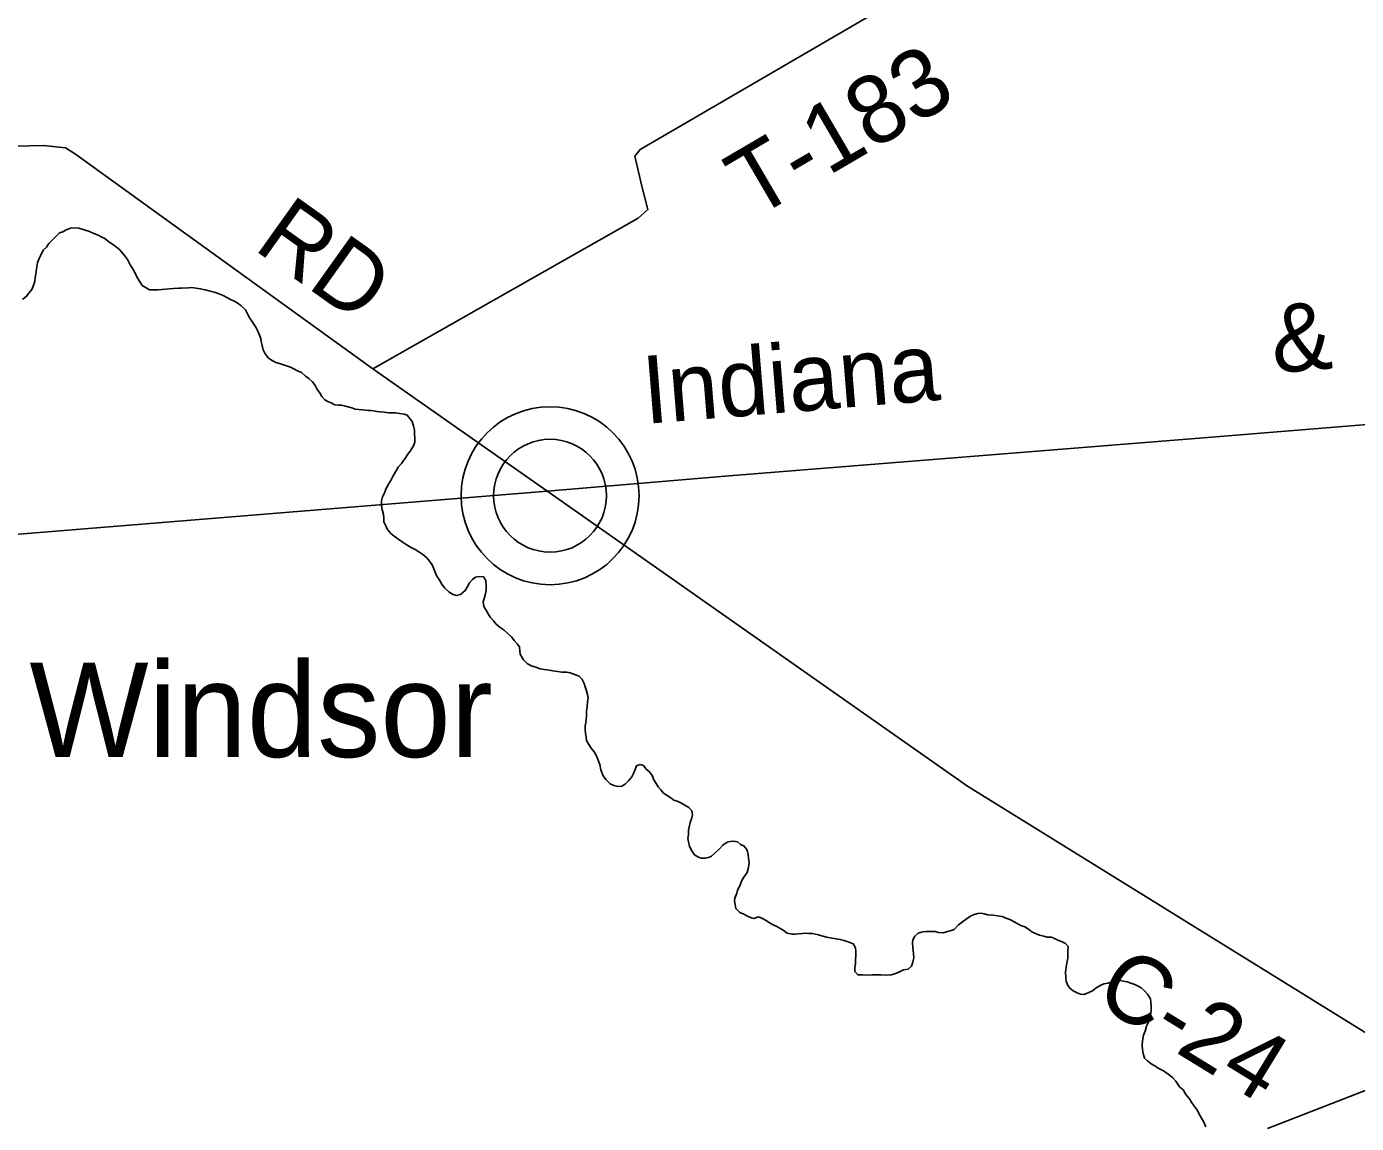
# Model space of a CAD drawing. Extents: x 1310247 to 1664935, y 284496 to 704931.
# Drawn here: x 1527488 to 1533358, y 468911 to 473751 of the extents above; entities that cross this region are included whole.
import ezdxf

# ---------------------------------------------------------------- set-up
doc = ezdxf.new("R2010")
doc.units = 0
for name, color, linetype in [('GM_P_State_Alignment', 7, 'Continuous'), ('GM_X_County_Road_Text', 7, 'Continuous'), ('GM_X_County_Subdivision_Text', 7, 'Continuous'), ('GM_X_Interstate_Route', 7, 'Continuous'), ('GM_X_Interstate_Shield', 7, 'Continuous'), ('GM_X_Major_River_Text', 7, 'Continuous'), ('GM_X_Minor_River_Text', 7, 'Continuous'), ('GM_X_State_Route', 7, 'Continuous'), ('GM_X_Township_Road', 7, 'Continuous'), ('GM_X_Township_Subdivision', 7, 'Continuous'), ('GM_X_Unincorporated', 7, 'Continuous')]:
    doc.layers.add(name, color=color, linetype=linetype)

msp = doc.modelspace()

# ---------------------------------------------------------------- linework, layer by layer
at = {"layer": 'GM_X_County_Road_Text'}
for points in [[(1529754.6, 471722.4), (1529016.4, 472240.5), (1527703.6, 473187.4), (1527659.8, 473216.1), (1527563.6, 473225.7), (1525811.4, 473184.7), (1525209.6, 473232.1), (1524847, 473289.8), (1524496, 473323.4), (1524304.8, 473298.2), (1524119, 473232.9), (1523953.3, 473173.3), (1523002.5, 472995.5), (1522438.9, 472922.1), (1522264.5, 472942.8), (1521880.2, 473029)], [(1533650.7, 469154.4), (1531640.9, 470398.7), (1529755.1, 471722.1), (1529754.6, 471722.4)]]:
    msp.add_lwpolyline(points, dxfattribs=at)
at = {"layer": 'GM_X_County_Subdivision_Text'}
msp.add_lwpolyline([(1529016.4, 472240.5), (1530187.9, 472906.1), (1530230.6, 472943.6), (1530204.1, 473046.3), (1530172.1, 473179.1), (1530196.6, 473208.8), (1531406.9, 473914), (1531437.6, 473947.6), (1531416.6, 474018.1), (1530778.7, 475099), (1530703.8, 475188.5), (1530538.5, 475279.2), (1530237.5, 475426.3), (1530202, 475473), (1530144.1, 475622.3), (1530098.7, 475675.2), (1530037.1, 475712.2), (1530003.2, 475728.8), (1529943.7, 475781.9), (1529183.8, 477153.4)], dxfattribs=at)
at = {"layer": 'GM_X_Interstate_Shield'}
msp.add_lwpolyline([(1532965.7, 468888.8), (1533328.2, 469029.1), (1533650.7, 469154.4)], dxfattribs=at)
at = {"layer": 'GM_X_Major_River_Text'}
msp.add_line((1529798.6, 471680.7), (1529798.6, 471680.7), dxfattribs=at)
at = {"layer": 'GM_X_Minor_River_Text'}
for points in [[(1527469.6, 472547), (1527488, 472560.6), (1527498.4, 472574.4), (1527510.8, 472590.1), (1527519.4, 472612), (1527523.8, 472625.9), (1527526.2, 472643.9), (1527528.6, 472657.9), (1527531.2, 472681.9), (1527535.9, 472707.9), (1527542.3, 472723.8), (1527548.7, 472739.7), (1527561.4, 472763.5), (1527575.8, 472777.2), (1527586.2, 472793), (1527600.7, 472808.7), (1527615.1, 472822.4), (1527633.6, 472840), (1527647.8, 472845.6), (1527662, 472853.3), (1527682.3, 472860.9), (1527702.5, 472862.4), (1527718.5, 472862), (1527742.4, 472853.4), (1527766.3, 472846.8), (1527784.2, 472838.3), (1527804.1, 472829.8), (1527820, 472821.4), (1527833.9, 472815.1), (1527851.6, 472800.6), (1527867.4, 472790.2), (1527885.2, 472777.7), (1527898.9, 472765.3), (1527920.4, 472740.8), (1527934, 472722.4), (1527945.5, 472700), (1527957.1, 472681.7), (1527966.7, 472663.4), (1527976.2, 472643.1), (1527985.8, 472626.8), (1527997.4, 472608.5), (1528015.3, 472598), (1528031.1, 472589.6), (1528047.2, 472589.2), (1528067.3, 472588.7), (1528085.4, 472590.3), (1528101.5, 472591.9), (1528117.6, 472593.5), (1528135.7, 472595.1), (1528157.9, 472596.6), (1528171.9, 472596.2), (1528202.1, 472597.5), (1528216.2, 472599.2), (1528236.2, 472596.7), (1528254.2, 472594.3), (1528276.2, 472589.7), (1528298.1, 472583.2), (1528316.1, 472578.7), (1528334, 472572.3), (1528355.9, 472563.7), (1528371.8, 472555.3), (1528387.6, 472546.9), (1528401.5, 472540.5), (1528417.4, 472532.1), (1528433.2, 472519.7), (1528454.8, 472501.1), (1528464.3, 472480.8), (1528474, 472464.6), (1528491.4, 472438), (1528499.1, 472423.8), (1528508.7, 472407.5), (1528516.3, 472389.3), (1528522, 472375.1), (1528523.6, 472361), (1528527.2, 472342.9), (1528532.7, 472324.7), (1528540.3, 472306.5), (1528555.9, 472288), (1528571.8, 472277.6), (1528587.6, 472269.2), (1528603.6, 472264.8), (1528621.5, 472258.3), (1528635.4, 472254), (1528653.4, 472247.5), (1528667.3, 472241.2), (1528681.1, 472232.8), (1528701, 472224.3), (1528718.7, 472207.8), (1528734.5, 472197.4), (1528750.2, 472183), (1528761.8, 472166.7), (1528769.5, 472152.4), (1528783.1, 472132), (1528790.7, 472117.8), (1528804.4, 472103.5), (1528818.3, 472097.1), (1528832.2, 472090.7), (1528848.1, 472082.3)], [(1528848.1, 472082.3), (1528864.1, 472079.9), (1528878.2, 472079.6), (1528896.1, 472075.1), (1528924.1, 472068.5), (1528938, 472062.1), (1528954.1, 472061.7), (1528972.1, 472059.3), (1528996.1, 472056.7), (1529010.2, 472056.3), (1529034.2, 472051.8), (1529048.2, 472051.4), (1529066.3, 472049), (1529086.3, 472046.5), (1529102.3, 472046.1), (1529116.4, 472045.8), (1529134.4, 472043.3), (1529154.4, 472040.8), (1529168.4, 472036.5), (1529180.1, 472022.1), (1529189.8, 472007.9), (1529195.3, 471989.7), (1529200.9, 471969.5), (1529200.5, 471955.4), (1529201.9, 471931.3), (1529201.6, 471917.3), (1529195.1, 471901.4), (1529180.5, 471877.7), (1529170.1, 471863.9), (1529161.7, 471850), (1529151.3, 471836.2), (1529142.9, 471822.4), (1529128.5, 471806.7), (1529120.1, 471792.8), (1529105.5, 471769.1), (1529097, 471751.3), (1529082.3, 471727.5), (1529071.7, 471705.7), (1529067.4, 471691.8), (1529058.9, 471676), (1529054.5, 471658), (1529053.9, 471635.9), (1529057.5, 471619.8), (1529063, 471597.6), (1529064.6, 471581.5), (1529064.2, 471565.5), (1529073.8, 471547.2), (1529081.4, 471530.9), (1529095.1, 471514.5), (1529110.8, 471502.1), (1529130.6, 471487.6), (1529146.4, 471477.2), (1529164.1, 471464.7), (1529185.9, 471452.2), (1529203.8, 471443.7), (1529219.6, 471433.3), (1529235.4, 471422.9), (1529255.1, 471406.4), (1529266.8, 471392), (1529278.4, 471375.7), (1529286, 471357.5), (1529293.6, 471339.2), (1529299.3, 471325), (1529308.9, 471310.8), (1529320.5, 471290.4), (1529332.1, 471274.1), (1529353.8, 471255.5), (1529371.6, 471245), (1529385.5, 471240.7), (1529403.7, 471244.3), (1529424.2, 471261.8), (1529434.7, 471279.6), (1529443.2, 471295.5), (1529455.6, 471311.2), (1529469.9, 471320.9), (1529486.1, 471324.5), (1529504.1, 471322.1), (1529515.7, 471305.8), (1529517.2, 471283.6), (1529516.7, 471263.6), (1529512.1, 471241.6), (1529507.8, 471227.7), (1529503.3, 471211.8), (1529506.9, 471191.6), (1529518.4, 471173.3), (1529526.1, 471159), (1529533.8, 471144.8), (1529549.5, 471128.4), (1529561.2, 471114), (1529578.9, 471099.6), (1529596.7, 471087.1), (1529614.3, 471070.6), (1529628.1, 471058.3), (1529639.7, 471041.9), (1529653.4, 471027.6), (1529663.1, 471013.3), (1529664.7, 470995.2), (1529666.3, 470981.1), (1529681.8, 470956.6), (1529697.4, 470940.2), (1529715.3, 470929.8)], [(1529715.3, 470929.8), (1529731.2, 470925.3), (1529755.1, 470916.8), (1529773.1, 470914.3), (1529787.1, 470912), (1529811.1, 470907.4), (1529831.1, 470904.9), (1529851.2, 470902.4), (1529873.3, 470901.8), (1529887.3, 470899.5), (1529911.2, 470890.9), (1529927.1, 470884.5), (1529940.8, 470870.1), (1529948.4, 470851.9), (1529954, 470837.7), (1529957.7, 470823.6), (1529963.2, 470803.4), (1529966.9, 470789.2), (1529964.5, 470773.2), (1529961.8, 470747.2), (1529959.4, 470733.2), (1529958.8, 470707.2), (1529958.4, 470693.1), (1529956.1, 470679.1), (1529953.7, 470665.2), (1529953.3, 470649.1), (1529954.9, 470631), (1529958.5, 470616.9), (1529960.1, 470600.8), (1529969.7, 470582.5), (1529979.4, 470566.2), (1529993, 470549.8), (1530004.6, 470529.5), (1530012.1, 470509.2), (1530017.8, 470495.1), (1530023.2, 470470.8), (1530032.6, 470444.5), (1530044.2, 470428.2), (1530063.8, 470409.7), (1530079.7, 470401.3), (1530097.7, 470396.8), (1530115.8, 470398.4), (1530130.1, 470408.1), (1530144.5, 470421.8), (1530159, 470439.5), (1530167.4, 470455.3), (1530173.9, 470473.2), (1530180.3, 470489.1), (1530194.5, 470494.8), (1530210.5, 470490.4), (1530222.2, 470474.1), (1530237.9, 470461.7), (1530249.6, 470445.3), (1530257.1, 470427.1), (1530266.8, 470410.8), (1530276.5, 470396.5), (1530288.2, 470382.2), (1530299.8, 470367.9), (1530315.7, 470357.5), (1530331.5, 470347), (1530345.3, 470336.7), (1530359.2, 470332.3), (1530375.1, 470325.9), (1530393, 470315.5), (1530410.8, 470305), (1530424.5, 470290.6), (1530428, 470272.5), (1530423.7, 470258.5), (1530417.2, 470238.6), (1530412.6, 470218.7), (1530410.3, 470204.7), (1530409.8, 470184.6), (1530407.4, 470168.6), (1530409, 470152.6), (1530414.5, 470132.3), (1530424.1, 470114.1), (1530435.7, 470095.7), (1530451.5, 470087.3), (1530465.4, 470081), (1530483.5, 470080.5), (1530497.7, 470084.2), (1530511.9, 470089.9), (1530526.3, 470103.6), (1530544.8, 470121.2), (1530561.3, 470138.8), (1530579.7, 470152.4), (1530593.8, 470154.1), (1530607.9, 470155.8), (1530625.9, 470153.3), (1530639.7, 470141), (1530655.6, 470134.6), (1530669.2, 470116.2), (1530672.7, 470096), (1530674.4, 470081.9), (1530678, 470063.8), (1530675.6, 470049.8), (1530673.2, 470033.8), (1530668.8, 470017.9), (1530654.2, 469998.1), (1530645.8, 469982.3), (1530635.1, 469956.5)], [(1530635.1, 469956.5), (1530626.6, 469940.6), (1530622.3, 469926.7), (1530613.7, 469904.8), (1530613.3, 469890.8), (1530615, 469876.7), (1530618.6, 469858.6), (1530636.2, 469842.1), (1530654.1, 469833.6), (1530670, 469825.2), (1530683.9, 469818.9), (1530697.8, 469814.5), (1530718.1, 469822), (1530736, 469815.6), (1530749.9, 469807.2), (1530769.7, 469794.7), (1530783.5, 469786.4), (1530799.4, 469780), (1530827.1, 469763.2), (1530844.9, 469750.8), (1530866.9, 469746.2), (1530880.9, 469745.9), (1530895, 469747.5), (1530913.1, 469749.1), (1530927.3, 469750.8), (1530941.3, 469748.5), (1530957.3, 469748.1), (1530983.3, 469743.4), (1531003.2, 469736.9), (1531019.2, 469732.5), (1531043.2, 469727.9), (1531061.2, 469725.5), (1531079.2, 469723), (1531097.2, 469718.6), (1531115.1, 469712.1), (1531137, 469703.6), (1531146.6, 469685.3), (1531148.2, 469671.2), (1531147.8, 469653.2), (1531147.2, 469631.1), (1531146.8, 469615.1), (1531144.4, 469599.1), (1531144, 469581), (1531157.7, 469566.6), (1531177.8, 469566.2), (1531201.9, 469565.6), (1531222, 469567.1), (1531244.1, 469566.6), (1531258.1, 469566.2), (1531284.2, 469565.6), (1531304.3, 469567.1), (1531320.5, 469570.8), (1531338.8, 469578.3), (1531359.1, 469587.9), (1531379.3, 469591.4), (1531393.7, 469605.1), (1531400.2, 469623), (1531404.7, 469643), (1531403.1, 469659), (1531401.4, 469673.1), (1531399.8, 469687.2), (1531398.3, 469707.3), (1531400.6, 469721.3), (1531409, 469737.1), (1531423.5, 469750.8), (1531443.7, 469756.4), (1531457.8, 469758), (1531479.9, 469757.5), (1531497.9, 469757.1), (1531513.9, 469752.7), (1531534, 469752.2), (1531548.1, 469755.9), (1531568.4, 469761.4), (1531582.6, 469767.1), (1531601.1, 469786.7), (1531619.6, 469800.3), (1531635.9, 469811.9), (1531654.3, 469825.5), (1531670.6, 469833.2), (1531686.8, 469836.8), (1531700.9, 469838.5), (1531714.9, 469836.1), (1531730.8, 469831.7), (1531754.9, 469829.1), (1531772.9, 469826.7), (1531794.9, 469824.1), (1531814.8, 469815.6), (1531828.8, 469811.3), (1531846.6, 469800.8), (1531860.4, 469792.5), (1531876.3, 469784.1), (1531894.2, 469777.6), (1531910, 469767.2), (1531925.8, 469756.8), (1531941.7, 469748.4), (1531959.6, 469741.9), (1531977.6, 469737.5), (1531993.5, 469733.1), (1532011.6, 469732.6), (1532025.5, 469726.3), (1532039.4, 469719.9)], [(1532039.4, 469719.9), (1532059.3, 469711.4), (1532073.2, 469705.1), (1532084.9, 469690.8), (1532084.4, 469672.7), (1532084, 469654.6), (1532083.6, 469640.6), (1532081.2, 469624.6), (1532078.9, 469610.6), (1532074, 469578.6), (1532075.4, 469552.5), (1532077.1, 469538.4), (1532082.7, 469522.3), (1532092.4, 469508), (1532108.1, 469495.6), (1532126, 469487.1), (1532139.9, 469480.7), (1532156, 469480.3), (1532176.2, 469487.9), (1532192.5, 469495.5), (1532208.9, 469509.2), (1532227.2, 469518.8), (1532243.5, 469526.4), (1532261.7, 469530), (1532277.9, 469535.6), (1532298.1, 469539.1), (1532316.2, 469540.7), (1532330.2, 469538.3), (1532346.2, 469536), (1532362.1, 469529.6), (1532380, 469523.1), (1532393.9, 469516.8), (1532407.8, 469508.4), (1532421.6, 469498), (1532435.2, 469481.6), (1532448.8, 469461.2), (1532450.4, 469445.2), (1532451.9, 469427.1), (1532451.5, 469409), (1532449, 469389), (1532444.6, 469375.1), (1532442.3, 469361.1), (1532431.7, 469339.3), (1532425.1, 469317.4), (1532418.6, 469299.5), (1532414, 469275.5), (1532411.5, 469255.5), (1532413, 469237.4), (1532416.6, 469219.2), (1532422.1, 469199), (1532435.9, 469186.7), (1532451.6, 469174.3), (1532465.5, 469165.9), (1532485.3, 469153.4), (1532507.1, 469142.8), (1532526.8, 469128.3), (1532546.6, 469113.8), (1532560.2, 469097.4), (1532577.7, 469072.9), (1532593.4, 469058.5), (1532604.9, 469038.1), (1532620.5, 469019.7), (1532632.1, 469001.3), (1532653.5, 468972.8), (1532668.9, 468944.3), (1532684.2, 468915.8), (1532693.8, 468895.5)]]:
    msp.add_lwpolyline(points, dxfattribs=at)
at = {"layer": 'GM_X_State_Route'}
msp.add_lwpolyline([(1520768.9, 470972.3), (1522141.1, 471084.5), (1526494.6, 471433.2), (1529767.9, 471699.4), (1530589, 471768.1), (1532683.4, 471935.7), (1534976.7, 472122.2), (1536713.1, 472261.5), (1538630.6, 472415.9), (1541846.2, 472676.5), (1542038.7, 472693.8), (1542166.5, 472707.4), (1542260.5, 472718.7), (1542367.3, 472732.2), (1542517.7, 472754.7), (1542686.1, 472781.8), (1542816.9, 472803.6)], dxfattribs=at)
at = {"layer": 'GM_X_Unincorporated'}
for radius in [392.8, 249]:
    msp.add_circle((1529798.6, 471680.7), radius, dxfattribs=at)

# ---------------------------------------------------------------- texts
at = {"layer": 'GM_P_State_Alignment'}
for s, rotation, p in [('&', 4.65341, (1532993, 472221.4)), ('Indiana', 4.64974, (1530218.9, 471997.3))]:
    msp.add_text(s, height=299, rotation=rotation, dxfattribs=at).set_placement(p)
at = {"layer": 'GM_X_Interstate_Route'}
msp.add_text('Windsor', height=417, rotation=0.00001, dxfattribs=at).set_placement((1527500.5, 470527.6))
at = {"layer": 'GM_X_Township_Road'}
for s, rotation, p in [('RD', 324.51999, (1528484.2, 472771.1)), ('C-24', 328.50436, (1532191.4, 469449.8))]:
    msp.add_text(s, height=300, rotation=rotation, dxfattribs=at).set_placement(p)
at = {"layer": 'GM_X_Township_Subdivision'}
msp.add_text('T-183', height=300, rotation=30.33621, dxfattribs=at).set_placement((1530698.3, 472898.8))

doc.saveas('drawing.dxf')
